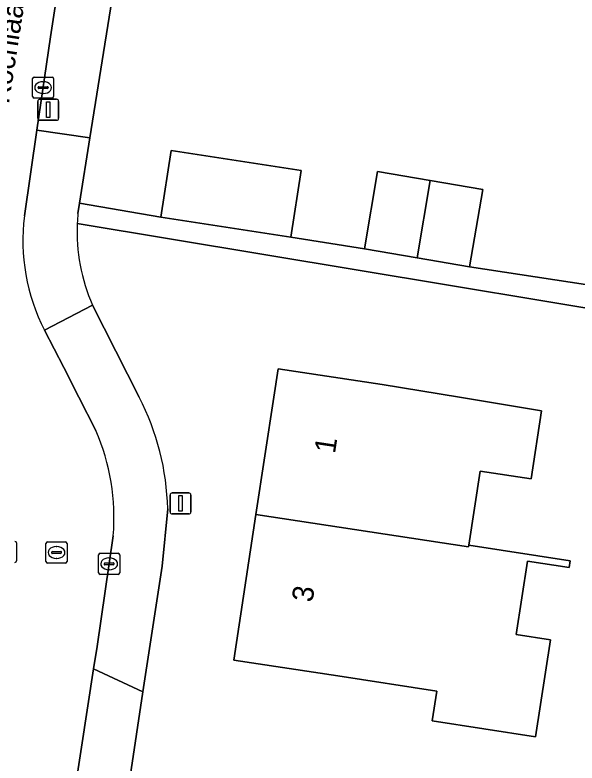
# Model space of a CAD drawing. Extents: x 161483 to 162250, y 379484 to 380833.
# Drawn here: x 161920.56 to 161947.25, y 380482.64 to 380518.15 of the extents above; entities that cross this region are included whole.
import ezdxf

# ---------------------------------------------------------------- set-up
doc = ezdxf.new("R2010")
doc.units = 0
for name, color, linetype in [('IMGEO_Erf', 7, 'Continuous'), ('IMGEO_Kolk', 7, 'Continuous'), ('IMGEO_Lichtmast', 7, 'Continuous'), ('IMGEO_Openbare_ruimte_label', 7, 'Continuous'), ('IMGEO_Pand', 7, 'Continuous'), ('IMGEO_Pand_nummerreeks', 7, 'Continuous'), ('IMGEO_Rijbaan_lokaal_open', 7, 'Continuous'), ('IMGEO_Rioolput', 7, 'Continuous'), ('IMGEO_Voetpad_open', 7, 'Continuous')]:
    doc.layers.add(name, color=color, linetype=linetype)

msp = doc.modelspace()

# ---------------------------------------------------------------- linework, layer by layer
at = {"layer": 'IMGEO_Erf'}
for points in [[(161927.582, 380533.959), (161924.124, 380512.314), (161923.628, 380509.209), (161927.487, 380508.552), (161927.974, 380511.717), (161934.145, 380510.768), (161933.658, 380507.603), (161937.159, 380507.044), (161937.781, 380510.712), (161940.275, 380510.29), (161942.768, 380509.867), (161942.146, 380506.198), (161953.363, 380504.486)], [(161963.35, 380501.629), (161923.518, 380508.257)], [(161924.246, 380504.377), (161926.466, 380500)], [(161927.815, 380494.701), (161927.546, 380491.983), (161926.64, 380486.015), (161925.725, 380479.996), (161923.046, 380462.355), (161922.159, 380456.515), (161920.124, 380443.114), (161919.599, 380439.661), (161916.152, 380416.963)]]:
    msp.add_lwpolyline(points, dxfattribs=at)
msp.add_lwpolyline([(161940.366, 380484.634), (161940.583, 380486.058), (161935.898, 380486.771), (161930.954, 380487.524), (161932.004, 380494.443), (161932.847, 380500), (161933.053, 380501.359), (161937.997, 380500.609), (161941.67, 380500), (161945.567, 380499.354), (161945.076, 380496.128), (161942.647, 380496.498), (161942.11, 380492.976), (161946.917, 380492.245), (161946.869, 380491.928), (161944.891, 380492.229), (161944.36, 380488.74), (161945.981, 380488.493), (161945.28, 380483.886)], close=True, dxfattribs=at)
for centre, radius, start, end in [((161932.162, 380507.871), 8.652, 177.4399, 203.8136), ((161915.61, 380494.415), 12.208, 1.3414, 27.2242)]:
    msp.add_arc(centre, radius, start, end, dxfattribs=at)
at = {"layer": 'IMGEO_Kolk'}
for p, q in [((161921.398, 380514.277), (161921.398, 380515.129)), ((161921.473, 380515.203), (161922.325, 380515.203)), ((161922.399, 380515.129), (161922.399, 380514.277)), ((161921.7, 380514.746), (161922.098, 380514.746)), ((161921.886, 380514.983), (161921.911, 380514.983)), ((161921.657, 380514.697), (161921.657, 380514.709)), ((161922.095, 380514.66), (161921.697, 380514.66)), ((161921.909, 380514.423), (161921.884, 380514.423)), ((161922.141, 380514.709), (161922.141, 380514.697)), ((161922.325, 380514.203), (161921.473, 380514.203)), ((161920.636, 380493.086), (161920.636, 380492.234)), ((161924.534, 380491.669), (161924.534, 380492.521)), ((161924.609, 380492.595), (161925.461, 380492.595)), ((161925.022, 380492.375), (161925.047, 380492.375)), ((161925.535, 380492.521), (161925.535, 380491.669)), ((161924.793, 380492.089), (161924.793, 380492.101)), ((161925.231, 380492.052), (161924.833, 380492.052)), ((161924.836, 380492.138), (161925.234, 380492.138)), ((161925.277, 380492.101), (161925.277, 380492.089)), ((161925.045, 380491.815), (161925.02, 380491.815)), ((161925.461, 380491.595), (161924.609, 380491.595))]:
    msp.add_line(p, q, dxfattribs=at)
for points in [[(161921.398, 380514.277), (161921.398, 380515.129)], [(161921.473, 380515.203), (161922.325, 380515.203)], [(161922.399, 380515.129), (161922.399, 380514.277)], [(161922.325, 380514.203), (161921.473, 380514.203)], [(161920.636, 380493.086), (161920.636, 380492.234)], [(161924.534, 380491.669), (161924.534, 380492.521)], [(161924.609, 380492.595), (161925.461, 380492.595)], [(161925.535, 380492.521), (161925.535, 380491.669)], [(161925.461, 380491.595), (161924.609, 380491.595)]]:
    msp.add_lwpolyline(points, dxfattribs=at)
for centre, radius, start, end in [((161921.475, 380515.127), 0.0765, 91.552, 178.448), ((161921.475, 380515.127), 0.0765, 91.552, 178.448), ((161922.323, 380515.127), 0.0765, 1.552, 88.448), ((161922.323, 380515.127), 0.0765, 1.552, 88.448), ((161921.697, 380514.706), 0.0403, 85.8775, 175.7526), ((161922.102, 380514.708), 0.0386, 1.7309, 96.639), ((161921.694, 380514.696), 0.0366, 178.938, 274.7102), ((161922.098, 380514.703), 0.043, 264.8664, 352.4533), ((161921.475, 380514.279), 0.0765, 181.552, 268.448), ((161921.475, 380514.279), 0.0765, 181.552, 268.448), ((161922.323, 380514.279), 0.0765, 271.552, 358.448), ((161922.323, 380514.279), 0.0765, 271.552, 358.448), ((161920.56, 380493.084), 0.0765, 1.552, 88.448), ((161920.56, 380493.084), 0.0765, 1.552, 88.448), ((161924.611, 380492.519), 0.0765, 91.552, 178.448), ((161924.611, 380492.519), 0.0765, 91.552, 178.448), ((161925.459, 380492.519), 0.0765, 1.552, 88.448), ((161925.459, 380492.519), 0.0765, 1.552, 88.448), ((161920.56, 380492.236), 0.0765, 271.552, 358.448), ((161920.56, 380492.236), 0.0765, 271.552, 358.448), ((161924.833, 380492.098), 0.0403, 85.8775, 175.7526), ((161924.83, 380492.088), 0.0366, 178.938, 274.7102), ((161925.234, 380492.095), 0.043, 264.8664, 352.4533), ((161925.238, 380492.1), 0.0386, 1.7309, 96.639), ((161924.611, 380491.671), 0.0765, 181.552, 268.448), ((161924.611, 380491.671), 0.0765, 181.552, 268.448), ((161925.459, 380491.671), 0.0765, 271.552, 358.448), ((161925.459, 380491.671), 0.0765, 271.552, 358.448)]:
    msp.add_arc(centre, radius, start, end, dxfattribs=at)
for centre, major_axis, ratio, start_param, end_param in [((161921.885, 380514.703), (-0.387, 0.002), 0.722429, 4.712389, 7.853982), ((161921.91, 380514.703), (-0.39, 0.002), 0.717154, 1.570796, 4.712389), ((161925.021, 380492.095), (-0.387, 0.002), 0.722429, 4.712389, 7.853982), ((161925.046, 380492.095), (-0.39, 0.002), 0.717154, 1.570796, 4.712389)]:
    msp.add_ellipse(centre, major_axis=major_axis, ratio=ratio, start_param=start_param, end_param=end_param, dxfattribs=at)
at = {"layer": 'IMGEO_Lichtmast'}
for p, q in [((161921.645, 380513.25), (161921.645, 380514.05)), ((161921.645, 380514.05), (161921.645, 380513.25)), ((161921.745, 380514.15), (161922.535, 380514.15)), ((161922.535, 380514.15), (161921.745, 380514.15)), ((161922.635, 380514.05), (161922.635, 380513.25)), ((161922.635, 380513.25), (161922.635, 380514.05)), ((161922.535, 380513.15), (161921.745, 380513.15)), ((161921.745, 380513.15), (161922.535, 380513.15)), ((161927.927, 380494.562), (161927.927, 380495.362)), ((161927.927, 380495.362), (161927.927, 380494.562)), ((161928.027, 380495.462), (161928.817, 380495.462)), ((161928.817, 380495.462), (161928.027, 380495.462)), ((161928.917, 380495.362), (161928.917, 380494.562)), ((161928.917, 380494.562), (161928.917, 380495.362)), ((161928.817, 380494.462), (161928.027, 380494.462)), ((161928.027, 380494.462), (161928.817, 380494.462))]:
    msp.add_line(p, q, dxfattribs=at)
for points in [[(161922.065, 380514.025), (161922.215, 380514.025), (161922.215, 380513.275), (161922.065, 380513.275), (161922.065, 380514.025)], [(161928.347, 380495.337), (161928.497, 380495.337), (161928.497, 380494.587), (161928.347, 380494.587), (161928.347, 380495.337)]]:
    msp.add_lwpolyline(points, dxfattribs=at)
for centre, start, end in [((161921.745, 380514.05), 90, 180), ((161921.745, 380514.05), 90, 180), ((161922.535, 380514.05), 0, 90), ((161922.535, 380514.05), 360, 90), ((161921.745, 380513.25), 180, 270), ((161921.745, 380513.25), 180, 270), ((161922.535, 380513.25), 270, 0), ((161922.535, 380513.25), 270, 0), ((161928.027, 380495.362), 90, 180), ((161928.027, 380495.362), 90, 180), ((161928.817, 380495.362), 0, 90), ((161928.817, 380495.362), 360, 90), ((161928.027, 380494.562), 180, 270), ((161928.027, 380494.562), 180, 270), ((161928.817, 380494.562), 270, 0), ((161928.817, 380494.562), 270, 0)]:
    msp.add_arc(centre, 0.1, start, end, dxfattribs=at)
at = {"layer": 'IMGEO_Pand'}
for points in [[(161933.658, 380507.603), (161934.145, 380510.768), (161927.974, 380511.717), (161927.487, 380508.552)], [(161940.275, 380510.29), (161937.781, 380510.712), (161937.159, 380507.044), (161939.653, 380506.621)], [(161940.275, 380510.29), (161939.653, 380506.621), (161942.146, 380506.198), (161942.768, 380509.867)], [(161945.567, 380499.354), (161941.67, 380500), (161937.997, 380500.609), (161933.053, 380501.359), (161932.847, 380500), (161932.004, 380494.443), (161942.1, 380492.908), (161942.11, 380492.976), (161942.647, 380496.498), (161945.076, 380496.128)], [(161942.11, 380492.976), (161942.1, 380492.908), (161932.004, 380494.443), (161930.954, 380487.524), (161935.898, 380486.771), (161940.583, 380486.058), (161940.366, 380484.634), (161945.28, 380483.886), (161945.981, 380488.493), (161944.36, 380488.74), (161944.891, 380492.229), (161946.869, 380491.928), (161946.917, 380492.245)]]:
    msp.add_lwpolyline(points, close=True, dxfattribs=at)
at = {"layer": 'IMGEO_Rijbaan_lokaal_open'}
for points in [[(161921.012, 380508.607), (161921.604, 380512.685), (161922.248, 380517.116), (161924.453, 380531.388), (161925.192, 380535.036), (161925.521, 380537.092), (161920.649, 380537.844), (161920.428, 380536.339), (161918.926, 380527.722), (161916.815, 380514.45), (161916.654, 380513.285), (161916.253, 380510.374), (161916.11, 380509.645)], [(161924.405, 380498.42), (161923.6, 380500), (161922.882, 380501.409), (161921.962, 380503.184)], [(161919.434, 380455.31), (161920.58, 380462.821), (161922.128, 380472.962), (161923.124, 380479.46), (161924.297, 380487.105), (161924.459, 380488.164), (161925.228, 380493.427)]]:
    msp.add_lwpolyline(points, dxfattribs=at)
for centre, radius, start, end in [((161930.315, 380507.442), 9.376, 172.8619, 207.0106), ((161914.905, 380494.29), 10.359, 355.2222, 23.4977)]:
    msp.add_arc(centre, radius, start, end, dxfattribs=at)
at = {"layer": 'IMGEO_Rioolput'}
for p, q in [((161922.11, 380493.132), (161922.962, 380493.132)), ((161922.035, 380492.206), (161922.035, 380493.058)), ((161922.523, 380492.912), (161922.548, 380492.912)), ((161923.036, 380493.058), (161923.036, 380492.206)), ((161922.294, 380492.626), (161922.294, 380492.638)), ((161922.732, 380492.589), (161922.334, 380492.589)), ((161922.337, 380492.675), (161922.735, 380492.675)), ((161922.778, 380492.638), (161922.778, 380492.626)), ((161922.962, 380492.132), (161922.11, 380492.132)), ((161922.546, 380492.352), (161922.521, 380492.352))]:
    msp.add_line(p, q, dxfattribs=at)
for points in [[(161922.11, 380493.132), (161922.962, 380493.132)], [(161922.035, 380492.206), (161922.035, 380493.058)], [(161923.036, 380493.058), (161923.036, 380492.206)], [(161922.962, 380492.132), (161922.11, 380492.132)]]:
    msp.add_lwpolyline(points, dxfattribs=at)
for centre, radius, start, end in [((161922.112, 380493.056), 0.0765, 91.552, 178.448), ((161922.112, 380493.056), 0.0765, 91.552, 178.448), ((161922.96, 380493.056), 0.0765, 1.552, 88.448), ((161922.96, 380493.056), 0.0765, 1.552, 88.448), ((161922.334, 380492.635), 0.0403, 85.8775, 175.7526), ((161922.331, 380492.625), 0.0366, 178.938, 274.7102), ((161922.735, 380492.632), 0.043, 264.8664, 352.4533), ((161922.739, 380492.637), 0.0386, 1.7309, 96.639), ((161922.112, 380492.208), 0.0765, 181.552, 268.448), ((161922.112, 380492.208), 0.0765, 181.552, 268.448), ((161922.96, 380492.208), 0.0765, 271.552, 358.448), ((161922.96, 380492.208), 0.0765, 271.552, 358.448)]:
    msp.add_arc(centre, radius, start, end, dxfattribs=at)
for centre, major_axis, ratio, start_param, end_param in [((161922.522, 380492.632), (-0.387, 0.002), 0.722429, 4.712389, 7.853982), ((161922.547, 380492.632), (-0.39, 0.002), 0.717154, 1.570796, 4.712389)]:
    msp.add_ellipse(centre, major_axis=major_axis, ratio=ratio, start_param=start_param, end_param=end_param, dxfattribs=at)
at = {"layer": 'IMGEO_Voetpad_open'}
for points in [[(161925.521, 380537.092), (161925.192, 380535.036), (161924.453, 380531.388), (161922.248, 380517.116), (161921.604, 380512.685), (161924.124, 380512.314), (161927.582, 380533.959)], [(161923.552, 380508.732), (161923.628, 380509.209), (161924.124, 380512.314), (161921.604, 380512.685), (161921.012, 380508.607)], [(161962.43, 380486.949), (161964.341, 380500.833), (161964.501, 380500.811), (161970.721, 380499.955), (161997.393, 380495.855), (161997.539, 380496.804), (161989.019, 380498.153), (161986.607, 380498.522), (161983.106, 380498.993), (161983.127, 380499.132), (161983.214, 380499.84), (161965.827, 380502.514), (161959.871, 380503.456), (161953.363, 380504.486), (161942.146, 380506.198), (161939.653, 380506.621), (161937.159, 380507.044), (161933.658, 380507.603), (161927.487, 380508.552), (161923.628, 380509.209), (161923.552, 380508.732)], [(161923.518, 380508.257), (161963.35, 380501.629), (161958.004, 380465.551), (161956.715, 380457.079), (161956.179, 380453.882), (161955.501, 380449.842), (161955.449, 380449.532), (161956.428, 380449.367), (161957.075, 380453.209), (161957.583, 380456.547), (161958.095, 380459.917), (161958.201, 380459.901), (161959.246, 380466.109), (161958.925, 380466.163), (161959.506, 380469.615), (161960.087, 380473.066), (161961.267, 380480.046), (161961.848, 380483.497), (161962.43, 380486.949)], [(161921.962, 380503.184), (161924.246, 380504.377)], [(161926.466, 380500), (161924.246, 380504.377), (161921.962, 380503.184), (161922.882, 380501.409), (161923.6, 380500), (161924.405, 380498.42)], [(161925.228, 380493.427), (161924.459, 380488.164), (161924.297, 380487.105), (161926.64, 380486.015), (161927.546, 380491.983), (161927.815, 380494.701)]]:
    msp.add_lwpolyline(points, dxfattribs=at)
msp.add_lwpolyline([(161924.297, 380487.105), (161923.124, 380479.46), (161925.725, 380479.996), (161926.64, 380486.015)], close=True, dxfattribs=at)
for centre, radius, start, end in [((161932.871, 380507.826), 9.363, 174.4486, 177.363), ((161932.871, 380507.826), 9.363, 174.4486, 177.363), ((161930.315, 380507.442), 9.376, 172.8619, 207.0106), ((161932.162, 380507.871), 8.652, 177.4399, 203.8136), ((161915.61, 380494.415), 12.208, 1.3414, 27.2242), ((161914.905, 380494.29), 10.359, 355.2222, 23.4977)]:
    msp.add_arc(centre, radius, start, end, dxfattribs=at)

# ---------------------------------------------------------------- texts
at = {"layer": 'IMGEO_Openbare_ruimte_label'}
msp.add_text('Kochlaan', height=1, rotation=81.1972, dxfattribs=at).set_placement((161920.272, 380513.899))
at = {"layer": 'IMGEO_Pand_nummerreeks'}
for s, p in [('1', (161935.754, 380497.299)), ('3', (161934.683, 380490.235))]:
    msp.add_text(s, height=1, rotation=81.3715, dxfattribs=at).set_placement(p)

doc.saveas('drawing.dxf')
